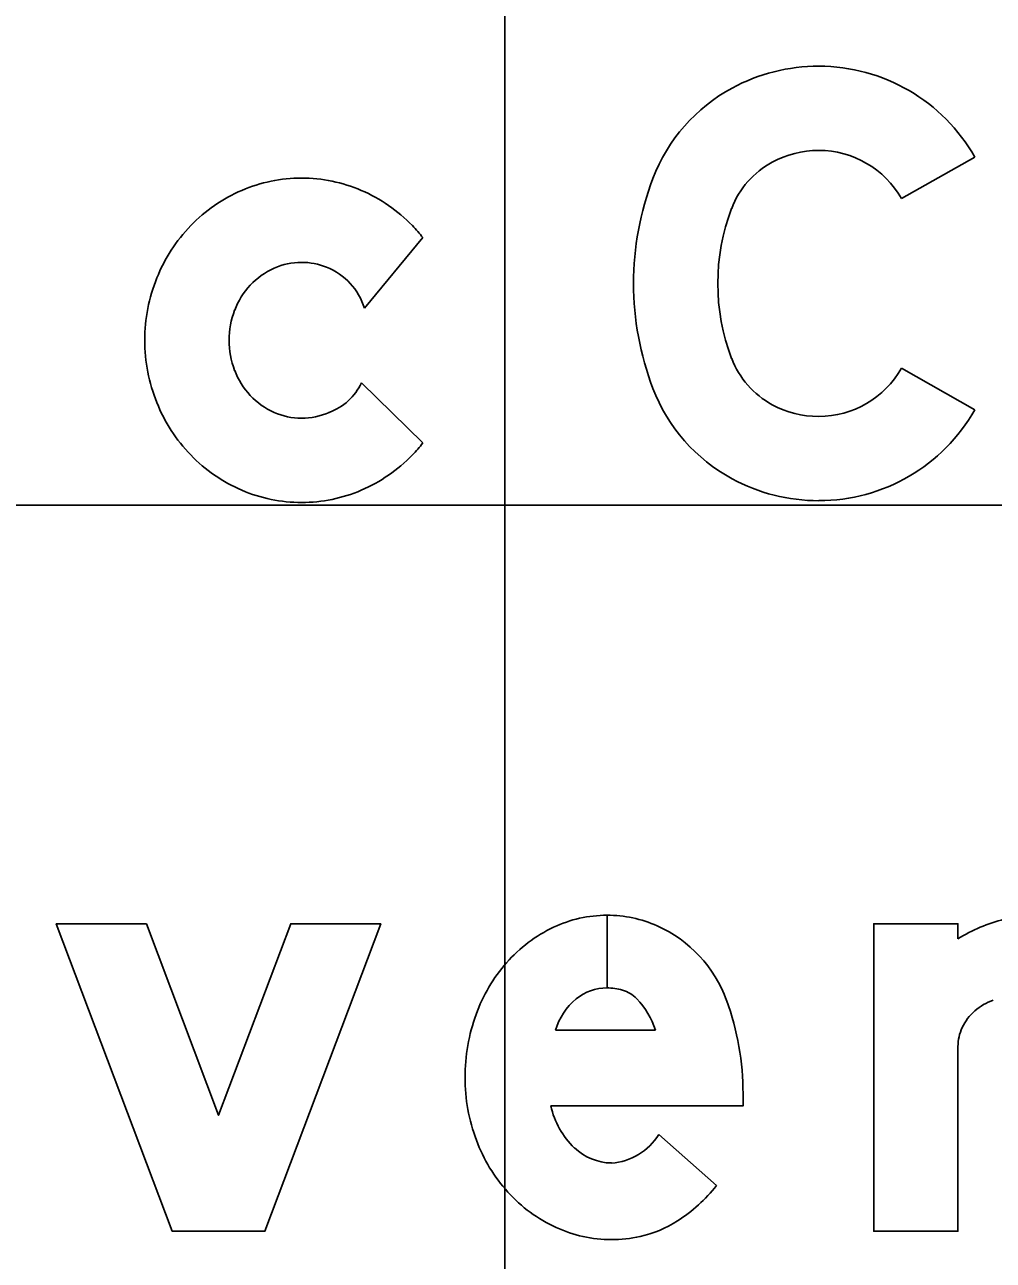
# Model space of a CAD drawing. Extents: x 1797809 to 2198143, y 249608 to 1237864.
# Drawn here: x 2196119.758 to 2196121.671, y 1237193.614 to 1237196.056 of the extents above; entities that cross this region are included whole.
import ezdxf

# ---------------------------------------------------------------- set-up
doc = ezdxf.new("R2010")
doc.units = 0
for name, color, linetype in [('GSBWFILL', 7, 'Continuous'), ('GSCOLORFILL', 7, 'Continuous'), ('GSOUTLINE', 7, 'Continuous'), ('GSSHT', 7, 'Continuous')]:
    doc.layers.add(name, color=color, linetype=linetype)

msp = doc.modelspace()

# ---------------------------------------------------------------- linework, layer by layer
at = {"layer": 'GSBWFILL'}
for p, q in [((2196120.4287, 1237195.4957), (2196120.5443, 1237195.6352)), ((2196120.5443, 1237195.2295), (2196120.4229, 1237195.3482)), ((2196120.9082, 1237194.296), (2196120.9082, 1237194.1524)), ((2196120.9082, 1237194.1524), (2196120.9082, 1237194.296)), ((2196120.8066, 1237194.069), (2196121.0038, 1237194.069)), ((2196121.0105, 1237193.8627), (2196121.1244, 1237193.7618))]:
    msp.add_line(p, q, dxfattribs=at)
for points in [[(2196121.6349, 1237195.7944), (2196121.4901, 1237195.7123)], [(2196121.4901, 1237195.3772), (2196121.6349, 1237195.2951)], [(2196121.6016, 1237194.2493), (2196121.6016, 1237194.2793), (2196121.4351, 1237194.2793), (2196121.4351, 1237193.6716), (2196121.6016, 1237193.6716), (2196121.6016, 1237194.0367)], [(2196121.177, 1237193.9429), (2196121.177, 1237193.9191), (2196120.7971, 1237193.9191)]]:
    msp.add_lwpolyline(points, dxfattribs=at)
msp.add_lwpolyline([(2196119.998, 1237194.2793), (2196119.8201, 1237194.2793), (2196120.049, 1237193.6716), (2196120.2322, 1237193.6716), (2196120.4611, 1237194.2793), (2196120.2832, 1237194.2793), (2196120.1406, 1237193.9008)], close=True, dxfattribs=at)
for centre, radius, start, end in [((2196121.3265, 1237195.6143), 0.3598, 90, 118.3757), ((2196121.3265, 1237195.6196), 0.3545, 29.5433, 90), ((2196121.3178, 1237195.6306), 0.3413, 118.3757, 159.0883), ((2196121.3265, 1237195.6143), 0.1933, 90, 118.3757), ((2196121.3265, 1237195.6196), 0.188, 29.5433, 90), ((2196121.3178, 1237195.6306), 0.1748, 118.3757, 159.0883), ((2196120.3046, 1237195.4534), 0.2995, 90, 113.2047), ((2196120.3046, 1237195.4534), 0.2995, 66.7953, 90), ((2196121.5424, 1237195.5447), 0.5818, 159.0883, 200.9117), ((2196120.309, 1237195.4432), 0.3106, 113.2047, 135.9845), ((2196120.3002, 1237195.4432), 0.3106, 44.0155, 66.7953), ((2196121.5424, 1237195.5447), 0.4153, 159.0883, 200.9117), ((2196120.3158, 1237195.4366), 0.32, 135.9845, 158.1878), ((2196120.2934, 1237195.4366), 0.32, 38.3623, 44.0156), ((2196120.309, 1237195.443), 0.1443, 114.0149, 137.0868), ((2196120.3046, 1237195.453), 0.1334, 90, 114.0149), ((2196120.3046, 1237195.453), 0.1334, 68.2139, 90), ((2196120.3081, 1237195.4596), 0.1259, 16.6445, 68.5706), ((2196120.3264, 1237195.4324), 0.3315, 158.1878, 180), ((2196120.316, 1237195.4365), 0.1538, 137.0868, 158.9389), ((2196120.3268, 1237195.4324), 0.1654, 158.9389, 180), ((2196120.3264, 1237195.4324), 0.3315, 180, 201.8122), ((2196120.3268, 1237195.4324), 0.1654, 180, 201.0611), ((2196121.3178, 1237195.4589), 0.1748, 200.9117, 241.6243), ((2196121.3265, 1237195.4699), 0.188, 270, 330.4567), ((2196120.316, 1237195.4282), 0.1538, 201.0612, 222.9132), ((2196120.322, 1237195.3947), 0.1111, 289.3607, 335.2803), ((2196121.3178, 1237195.4589), 0.3413, 200.9117, 241.6243), ((2196120.3158, 1237195.4281), 0.32, 201.8122, 224.0155), ((2196120.309, 1237195.4217), 0.1443, 222.9132, 245.9851), ((2196121.3265, 1237195.4751), 0.1933, 241.6243, 270), ((2196120.3046, 1237195.4117), 0.1334, 245.9851, 270), ((2196120.3046, 1237195.4117), 0.1334, 270, 294.0149), ((2196121.3265, 1237195.4699), 0.3545, 270, 330.4567), ((2196120.2934, 1237195.4281), 0.32, 315.9845, 321.6377), ((2196120.309, 1237195.4215), 0.3106, 224.0155, 246.7953), ((2196120.3002, 1237195.4215), 0.3106, 293.2047, 315.9845), ((2196121.3265, 1237195.4751), 0.3598, 241.6243, 270), ((2196120.3046, 1237195.4113), 0.2995, 246.7953, 270), ((2196120.3046, 1237195.4113), 0.2995, 270, 293.2047)]:
    msp.add_arc(centre, radius, start, end, dxfattribs=at)
for centre, major_axis, start_param, end_param in [((2196120.9082, 1237194.0494), (0, 0.2466), 0, 0.44196), ((2196120.9082, 1237194.0494), (0, 0.2466), 5.868518, 6.283016), ((2196120.9019, 1237194.0396), (0, 0.2581), 5.061282, 5.861635), ((2196121.7627, 1237193.9964), (0, 0.2998), 0.235088, 0.567132), ((2196120.9251, 1237194.0136), (0, 0.2862), 0.44196, 0.851746), ((2196120.9515, 1237193.9905), (0, 0.3213), 0.851746, 1.222943), ((2196120.9317, 1237194.0309), (0, 0.1308), 0.703138, 1.275447), ((2196120.9082, 1237194.0559), (0, 0.0965), 0, 0.684319), ((2196120.9082, 1237194.0405), (0, 0.1119), 6.008019, 6.282813), ((2196120.9216, 1237194.0881), (0, 0.0624), 5.468651, 6.008019), ((2196120.8472, 1237194.0179), (0, 0.1648), 5.027692, 5.468651), ((2196120.6359, 1237193.9429), (0, 0.5411), 4.712389, 5.061282), ((2196121.7016, 1237194.0304), (0, 0.1015), 0.715718, 1.126231), ((2196121.7102, 1237194.0205), (0, 0.1146), 0.345704, 0.715718), ((2196120.9929, 1237193.9755), (0, 0.3653), 1.222943, 1.570796), ((2196121.6883, 1237194.0367), (0, 0.0867), 1.126231, 1.570796), ((2196120.982, 1237193.9755), (0, 0.3544), 1.570796, 1.928626), ((2196120.9571, 1237193.9544), (0, 0.1638), 1.788032, 2.378697), ((2196120.9088, 1237193.9255), (0, 0.1195), 3.209537, 4.158837), ((2196120.9502, 1237193.9636), (0, 0.3205), 1.928626, 2.305123), ((2196120.9184, 1237193.9147), (0, 0.1083), 2.383204, 3.128268), ((2196120.93, 1237193.9453), (0, 0.2932), 2.305123, 2.711411), ((2196120.8804, 1237193.953), (0, 0.31), 3.710413, 4.047817), ((2196120.9241, 1237193.8847), (0, 0.2289), 3.35931, 3.710413), ((2196120.9169, 1237193.9169), (0, 0.2619), 2.711411, 3.141593), ((2196120.9169, 1237193.9169), (0, 0.2619), 3.141593, 3.35931)]:
    msp.add_ellipse(centre, major_axis=major_axis, ratio=0.999998, start_param=start_param, end_param=end_param, dxfattribs=at)
at = {"layer": 'GSCOLORFILL'}
for p, q in [((2196120.4287, 1237195.4957), (2196120.5443, 1237195.6352)), ((2196120.5443, 1237195.2295), (2196120.4229, 1237195.3482)), ((2196120.9082, 1237194.296), (2196120.9082, 1237194.1524)), ((2196120.9082, 1237194.1524), (2196120.9082, 1237194.296)), ((2196120.8066, 1237194.069), (2196121.0038, 1237194.069)), ((2196121.0105, 1237193.8627), (2196121.1244, 1237193.7618))]:
    msp.add_line(p, q, dxfattribs=at)
for points in [[(2196121.6349, 1237195.7944), (2196121.4901, 1237195.7123)], [(2196121.4901, 1237195.3772), (2196121.6349, 1237195.2951)], [(2196121.6016, 1237194.2493), (2196121.6016, 1237194.2793), (2196121.4351, 1237194.2793), (2196121.4351, 1237193.6716), (2196121.6016, 1237193.6716), (2196121.6016, 1237194.0367)], [(2196121.177, 1237193.9429), (2196121.177, 1237193.9191), (2196120.7971, 1237193.9191)]]:
    msp.add_lwpolyline(points, dxfattribs=at)
msp.add_lwpolyline([(2196119.998, 1237194.2793), (2196119.8201, 1237194.2793), (2196120.049, 1237193.6716), (2196120.2322, 1237193.6716), (2196120.4611, 1237194.2793), (2196120.2832, 1237194.2793), (2196120.1406, 1237193.9008)], close=True, dxfattribs=at)
for centre, radius, start, end in [((2196121.3265, 1237195.6143), 0.3598, 90, 118.3757), ((2196121.3265, 1237195.6196), 0.3545, 29.5433, 90), ((2196121.3178, 1237195.6306), 0.3413, 118.3757, 159.0883), ((2196121.3265, 1237195.6143), 0.1933, 90, 118.3757), ((2196121.3265, 1237195.6196), 0.188, 29.5433, 90), ((2196121.3178, 1237195.6306), 0.1748, 118.3757, 159.0883), ((2196120.3046, 1237195.4534), 0.2995, 90, 113.2047), ((2196120.3046, 1237195.4534), 0.2995, 66.7953, 90), ((2196121.5424, 1237195.5447), 0.5818, 159.0883, 200.9117), ((2196120.309, 1237195.4432), 0.3106, 113.2047, 135.9845), ((2196120.3002, 1237195.4432), 0.3106, 44.0155, 66.7953), ((2196121.5424, 1237195.5447), 0.4153, 159.0883, 200.9117), ((2196120.3158, 1237195.4366), 0.32, 135.9845, 158.1878), ((2196120.2934, 1237195.4366), 0.32, 38.3623, 44.0156), ((2196120.309, 1237195.443), 0.1443, 114.0149, 137.0868), ((2196120.3046, 1237195.453), 0.1334, 90, 114.0149), ((2196120.3046, 1237195.453), 0.1334, 68.2139, 90), ((2196120.3081, 1237195.4596), 0.1259, 16.6445, 68.5706), ((2196120.3264, 1237195.4324), 0.3315, 158.1878, 180), ((2196120.316, 1237195.4365), 0.1538, 137.0868, 158.9389), ((2196120.3268, 1237195.4324), 0.1654, 158.9389, 180), ((2196120.3264, 1237195.4324), 0.3315, 180, 201.8122), ((2196120.3268, 1237195.4324), 0.1654, 180, 201.0611), ((2196121.3178, 1237195.4589), 0.1748, 200.9117, 241.6243), ((2196121.3265, 1237195.4699), 0.188, 270, 330.4567), ((2196120.316, 1237195.4282), 0.1538, 201.0612, 222.9132), ((2196120.322, 1237195.3947), 0.1111, 289.3607, 335.2803), ((2196121.3178, 1237195.4589), 0.3413, 200.9117, 241.6243), ((2196120.3158, 1237195.4281), 0.32, 201.8122, 224.0155), ((2196120.309, 1237195.4217), 0.1443, 222.9132, 245.9851), ((2196121.3265, 1237195.4751), 0.1933, 241.6243, 270), ((2196120.3046, 1237195.4117), 0.1334, 245.9851, 270), ((2196120.3046, 1237195.4117), 0.1334, 270, 294.0149), ((2196121.3265, 1237195.4699), 0.3545, 270, 330.4567), ((2196120.2934, 1237195.4281), 0.32, 315.9845, 321.6377), ((2196120.309, 1237195.4215), 0.3106, 224.0155, 246.7953), ((2196120.3002, 1237195.4215), 0.3106, 293.2047, 315.9845), ((2196121.3265, 1237195.4751), 0.3598, 241.6243, 270), ((2196120.3046, 1237195.4113), 0.2995, 246.7953, 270), ((2196120.3046, 1237195.4113), 0.2995, 270, 293.2047)]:
    msp.add_arc(centre, radius, start, end, dxfattribs=at)
for centre, major_axis, start_param, end_param in [((2196120.9082, 1237194.0494), (0, 0.2466), 0, 0.44196), ((2196120.9082, 1237194.0494), (0, 0.2466), 5.868518, 6.283016), ((2196120.9019, 1237194.0396), (0, 0.2581), 5.061282, 5.861635), ((2196121.7627, 1237193.9964), (0, 0.2998), 0.235088, 0.567132), ((2196120.9251, 1237194.0136), (0, 0.2862), 0.44196, 0.851746), ((2196120.9515, 1237193.9905), (0, 0.3213), 0.851746, 1.222943), ((2196120.9317, 1237194.0309), (0, 0.1308), 0.703138, 1.275447), ((2196120.9082, 1237194.0559), (0, 0.0965), 0, 0.684319), ((2196120.9082, 1237194.0405), (0, 0.1119), 6.008019, 6.282813), ((2196120.9216, 1237194.0881), (0, 0.0624), 5.468651, 6.008019), ((2196120.8472, 1237194.0179), (0, 0.1648), 5.027692, 5.468651), ((2196120.6359, 1237193.9429), (0, 0.5411), 4.712389, 5.061282), ((2196121.7016, 1237194.0304), (0, 0.1015), 0.715718, 1.126231), ((2196121.7102, 1237194.0205), (0, 0.1146), 0.345704, 0.715718), ((2196120.9929, 1237193.9755), (0, 0.3653), 1.222943, 1.570796), ((2196121.6883, 1237194.0367), (0, 0.0867), 1.126231, 1.570796), ((2196120.982, 1237193.9755), (0, 0.3544), 1.570796, 1.928626), ((2196120.9571, 1237193.9544), (0, 0.1638), 1.788032, 2.378697), ((2196120.9088, 1237193.9255), (0, 0.1195), 3.209537, 4.158837), ((2196120.9502, 1237193.9636), (0, 0.3205), 1.928626, 2.305123), ((2196120.9184, 1237193.9147), (0, 0.1083), 2.383204, 3.128268), ((2196120.93, 1237193.9453), (0, 0.2932), 2.305123, 2.711411), ((2196120.8804, 1237193.953), (0, 0.31), 3.710413, 4.047817), ((2196120.9241, 1237193.8847), (0, 0.2289), 3.35931, 3.710413), ((2196120.9169, 1237193.9169), (0, 0.2619), 2.711411, 3.141593), ((2196120.9169, 1237193.9169), (0, 0.2619), 3.141593, 3.35931)]:
    msp.add_ellipse(centre, major_axis=major_axis, ratio=0.999998, start_param=start_param, end_param=end_param, dxfattribs=at)
at = {"layer": 'GSOUTLINE'}
for p, q in [((2196120.4287, 1237195.4957), (2196120.5443, 1237195.6352)), ((2196120.5443, 1237195.2295), (2196120.4229, 1237195.3482)), ((2196120.8066, 1237194.069), (2196121.0038, 1237194.069)), ((2196121.1244, 1237193.7618), (2196121.0105, 1237193.8627))]:
    msp.add_line(p, q, dxfattribs=at)
for points in [[(2196121.6349, 1237195.7944), (2196121.4901, 1237195.7123)], [(2196121.4901, 1237195.3772), (2196121.6349, 1237195.2951)], [(2196121.6016, 1237194.2493), (2196121.6016, 1237194.2793), (2196121.4351, 1237194.2793), (2196121.4351, 1237193.6716), (2196121.6016, 1237193.6716), (2196121.6016, 1237194.0367)], [(2196120.7971, 1237193.9191), (2196121.177, 1237193.9191), (2196121.177, 1237193.9429)]]:
    msp.add_lwpolyline(points, dxfattribs=at)
msp.add_lwpolyline([(2196119.998, 1237194.2793), (2196119.8201, 1237194.2793), (2196120.049, 1237193.6716), (2196120.2322, 1237193.6716), (2196120.4611, 1237194.2793), (2196120.2832, 1237194.2793), (2196120.1406, 1237193.9008)], close=True, dxfattribs=at)
for centre, radius, start, end in [((2196121.3265, 1237195.6143), 0.3598, 90, 118.3757), ((2196121.3265, 1237195.6196), 0.3545, 29.5433, 90), ((2196121.3178, 1237195.6306), 0.3413, 118.3757, 159.0883), ((2196121.3265, 1237195.6143), 0.1933, 90, 118.3757), ((2196121.3265, 1237195.6196), 0.188, 29.5433, 90), ((2196121.3178, 1237195.6306), 0.1748, 118.3757, 159.0883), ((2196120.3046, 1237195.4534), 0.2995, 90, 113.2047), ((2196120.3046, 1237195.4534), 0.2995, 66.7953, 90), ((2196121.5424, 1237195.5447), 0.5818, 159.0883, 200.9117), ((2196120.309, 1237195.4432), 0.3106, 113.2047, 135.9845), ((2196120.3002, 1237195.4432), 0.3106, 44.0155, 66.7953), ((2196121.5424, 1237195.5447), 0.4153, 159.0883, 200.9117), ((2196120.3158, 1237195.4366), 0.32, 135.9845, 158.1878), ((2196120.2934, 1237195.4366), 0.32, 38.3623, 44.0156), ((2196120.309, 1237195.443), 0.1443, 114.0149, 137.0868), ((2196120.3046, 1237195.453), 0.1334, 90, 114.0149), ((2196120.3046, 1237195.453), 0.1334, 68.2139, 90), ((2196120.3081, 1237195.4596), 0.1259, 16.6445, 68.5706), ((2196120.3264, 1237195.4324), 0.3315, 158.1878, 180), ((2196120.316, 1237195.4365), 0.1538, 137.0868, 158.9389), ((2196120.3268, 1237195.4324), 0.1654, 158.9389, 180), ((2196120.3264, 1237195.4324), 0.3315, 180, 201.8122), ((2196120.3268, 1237195.4324), 0.1654, 180, 201.0611), ((2196121.3178, 1237195.4589), 0.1748, 200.9117, 241.6243), ((2196121.3265, 1237195.4699), 0.188, 270, 330.4567), ((2196120.316, 1237195.4282), 0.1538, 201.0612, 222.9132), ((2196120.322, 1237195.3947), 0.1111, 289.3607, 335.2803), ((2196121.3178, 1237195.4589), 0.3413, 200.9117, 241.6243), ((2196120.3158, 1237195.4281), 0.32, 201.8122, 224.0155), ((2196120.309, 1237195.4217), 0.1443, 222.9132, 245.9851), ((2196121.3265, 1237195.4751), 0.1933, 241.6243, 270), ((2196120.3046, 1237195.4117), 0.1334, 245.9851, 270), ((2196120.3046, 1237195.4117), 0.1334, 270, 294.0149), ((2196121.3265, 1237195.4699), 0.3545, 270, 330.4567), ((2196120.2934, 1237195.4281), 0.32, 315.9845, 321.6377), ((2196120.309, 1237195.4215), 0.3106, 224.0155, 246.7953), ((2196120.3002, 1237195.4215), 0.3106, 293.2047, 315.9845), ((2196121.3265, 1237195.4751), 0.3598, 241.6243, 270), ((2196120.3046, 1237195.4113), 0.2995, 246.7953, 270), ((2196120.3046, 1237195.4113), 0.2995, 270, 293.2047)]:
    msp.add_arc(centre, radius, start, end, dxfattribs=at)
for centre, major_axis, start_param, end_param in [((2196120.9082, 1237194.0494), (0, 0.2466), 0, 0.44196), ((2196120.9082, 1237194.0494), (0, 0.2466), 5.868518, 6.283185), ((2196120.9019, 1237194.0396), (0, 0.2581), 5.061282, 5.861635), ((2196121.7627, 1237193.9964), (0, 0.2998), 0.235088, 0.567132), ((2196120.9251, 1237194.0136), (0, 0.2862), 0.44196, 0.851746), ((2196120.9515, 1237193.9905), (0, 0.3213), 0.851746, 1.222943), ((2196120.9317, 1237194.0309), (0, 0.1308), 0.703138, 1.275447), ((2196120.9082, 1237194.0559), (0, 0.0965), 0, 0.684319), ((2196120.9082, 1237194.0405), (0, 0.1119), 6.008019, 6.283185), ((2196120.9216, 1237194.0881), (0, 0.0624), 5.468651, 6.008019), ((2196120.8472, 1237194.0179), (0, 0.1648), 5.027692, 5.468651), ((2196120.6359, 1237193.9429), (0, 0.5411), 4.712389, 5.061282), ((2196121.7016, 1237194.0304), (0, 0.1015), 0.715718, 1.126231), ((2196121.7102, 1237194.0205), (0, 0.1146), 0.345704, 0.715718), ((2196120.9929, 1237193.9755), (0, 0.3653), 1.222943, 1.570796), ((2196121.6883, 1237194.0367), (0, 0.0867), 1.126231, 1.570796), ((2196120.982, 1237193.9755), (0, 0.3544), 1.570796, 1.928626), ((2196120.9571, 1237193.9544), (0, 0.1638), 1.788032, 2.378697), ((2196120.9088, 1237193.9255), (0, 0.1195), 3.209537, 4.158837), ((2196120.9502, 1237193.9636), (0, 0.3205), 1.928626, 2.305123), ((2196120.9184, 1237193.9147), (0, 0.1083), 2.383204, 3.128268), ((2196120.93, 1237193.9453), (0, 0.2932), 2.305123, 2.711411), ((2196120.8804, 1237193.953), (0, 0.31), 3.710413, 4.047817), ((2196120.9241, 1237193.8847), (0, 0.2289), 3.35931, 3.710413), ((2196120.9169, 1237193.9169), (0, 0.2619), 2.711411, 3.141593), ((2196120.9169, 1237193.9169), (0, 0.2619), 3.141593, 3.35931)]:
    msp.add_ellipse(centre, major_axis=major_axis, ratio=0.999998, start_param=start_param, end_param=end_param, dxfattribs=at)
at = {"layer": 'GSSHT'}
for p, q in [((2196120.7065, 1237163.1062), (2196120.7065, 1237223.1062)), ((2196074.7065, 1237195.1062), (2196204.7065, 1237195.1062))]:
    msp.add_line(p, q, dxfattribs=at)

doc.saveas('drawing.dxf')
